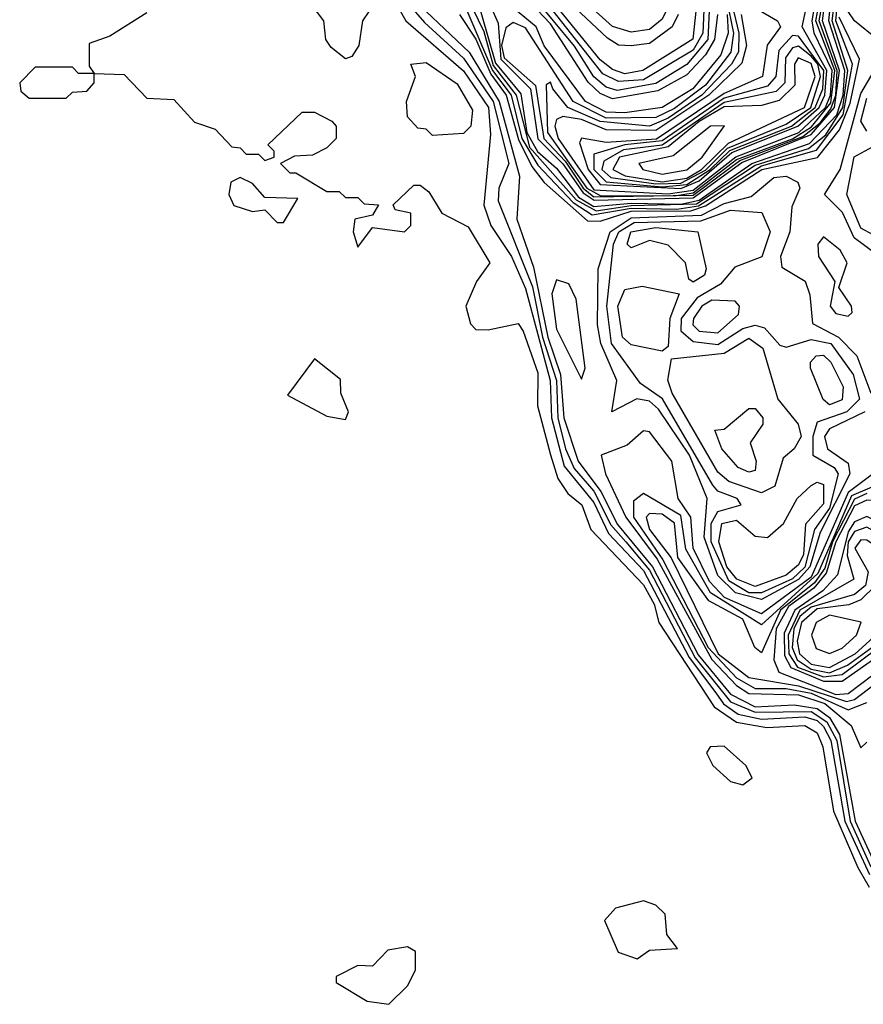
# Model space of a CAD drawing. Extents: x 2889633 to 3052318, y 540750 to 918690.
# Tile 577 of 656: x 2988620 to 2989979, y 825140 to 826727. Entities that reach past the tile are written whole.
import ezdxf

# ---------------------------------------------------------------- set-up
doc = ezdxf.new("R2010")
doc.units = 0

msp = doc.modelspace()

# ---------------------------------------------------------------- linework, layer by layer
at = {"layer": '0CON02XD'}
for points in [[(2989605, 826706.7), (2989575, 826715.5), (2989485, 826797.5), (2989435, 826865.6), (2989407.7, 826935), (2989414.7, 826955.3), (2989435, 826962.2), (2989485, 826957.5), (2989525, 826968), (2989539.7, 826959.7), (2989550.3, 826940.3), (2989560.5, 826895), (2989590, 826840), (2989645, 826815.8), (2989655, 826800), (2989665, 826747.5), (2989655, 826727.5), (2989635, 826711.1), (2989605, 826706.7)], [(2989188.7, 826818.7), (2989272.4, 826722.4), (2989335, 826664.5), (2989382.9, 826595), (2989407.9, 826495), (2989391.9, 826455), (2989391.1, 826435), (2989446.3, 826296.3), (2989462.4, 826215), (2989484.7, 826145), (2989487.1, 826085), (2989499.4, 826035), (2989513.5, 826003.5), (2989545, 825966.9), (2989572.6, 825912.6), (2989596.8, 825885), (2989635, 825839.6), (2989708.1, 825698.1), (2989765, 825627.2), (2989805, 825610.7), (2989895, 825611.6), (2989920.5, 825595), (2989936.4, 825565), (2989958, 825435), (2989991.6, 825361.6)], [(2989353, 826775), (2989386.8, 826656.8), (2989427.3, 826607.3), (2989437, 826545), (2989454.2, 826514.2), (2989485, 826487.5), (2989520.5, 826440.5), (2989545, 826425.4), (2989605, 826431.2), (2989685, 826429.3), (2989715, 826435.7), (2989799.7, 826495), (2989892.8, 826527.2), (2989936.6, 826573.4), (2989947, 826605), (2989949.6, 826645), (2989923.6, 826725), (2989932.6, 826815)], [(2989371.4, 826765), (2989391, 826721), (2989395, 826663.3), (2989442.9, 826615), (2989455, 826534.7), (2989495, 826494.3), (2989527.7, 826447.7), (2989545.7, 826435.7), (2989705, 826439.8), (2989783.7, 826496.3), (2989895, 826541.5), (2989932.6, 826585), (2989941, 826645), (2989913.3, 826725), (2989924.9, 826815)], [(2989747.3, 826815), (2989770, 826705), (2989765.6, 826674.4), (2989725, 826621.3), (2989675, 826583.4), (2989645, 826569.3), (2989565, 826568.1), (2989511.8, 826595), (2989435, 826713.8), (2989415, 826722.2), (2989403.5, 826713.5), (2989396.3, 826685), (2989400.8, 826665), (2989450.8, 826620.8), (2989464.3, 826535), (2989498.8, 826498.8), (2989527.7, 826455), (2989545, 826441.2), (2989705, 826443.7), (2989780.5, 826499.5), (2989881.7, 826538.3), (2989909.8, 826560.2), (2989927, 826583), (2989934.9, 826605.1), (2989937.1, 826645), (2989908.2, 826725), (2989920.9, 826795)], [(2989665, 826446.1), (2989705, 826451.8), (2989774.1, 826505.9), (2989875.2, 826545), (2989918.5, 826585), (2989926.6, 826605), (2989929.3, 826645), (2989900.3, 826705), (2989896.9, 826725), (2989912.3, 826815)], [(2989685, 826454.5), (2989715, 826466.8), (2989767.5, 826512.5), (2989873.8, 826555), (2989907.9, 826585), (2989917.1, 826605), (2989920.7, 826645), (2989880.7, 826715), (2989902.1, 826815)], [(2989338.8, 826745), (2989381.7, 826645), (2989411.7, 826605), (2989428.8, 826535), (2989455, 826492.5), (2989511.9, 826431.9), (2989542.3, 826412.3), (2989605, 826422.8), (2989678.7, 826421.3), (2989713.5, 826426.5), (2989815, 826491.1), (2989903.6, 826516.4), (2989946.7, 826573.3), (2989961.9, 826655), (2989934.9, 826725), (2989942.4, 826805)], [(2989755.2, 826804.8), (2989778.9, 826705), (2989778.2, 826675), (2989766.9, 826655), (2989719.1, 826605), (2989665, 826568), (2989635, 826555.3), (2989555, 826562.4), (2989502.9, 826585), (2989479.2, 826615), (2989475, 826626), (2989468.3, 826621.7), (2989470.6, 826545), (2989533.9, 826455), (2989555, 826443.5), (2989675, 826442.8), (2989705, 826447.8), (2989775, 826501.4), (2989865, 826534.6), (2989896, 826554), (2989927.1, 826592.9), (2989933.2, 826645), (2989902.8, 826725), (2989916.4, 826795)], [(2989349.5, 826745), (2989367.9, 826707.9), (2989383.1, 826653.1), (2989419.8, 826605), (2989441.4, 826521.4), (2989516.5, 826436.5), (2989548.7, 826418.7), (2989605, 826427.1), (2989710.3, 826429.7), (2989805, 826492.2), (2989891, 826519), (2989919.1, 826540.9), (2989946.1, 826585), (2989954.4, 826645), (2989929.1, 826725), (2989938.2, 826795)], [(2989192.5, 826755), (2989172.5, 826725), (2989166.2, 826685), (2989155, 826667.5), (2989145, 826663.8), (2989121.7, 826681.7), (2989113.3, 826695), (2989110, 826725), (2989069.3, 826779.3)], [(2989219.6, 826765), (2989242, 826725), (2989335, 826644.4), (2989375.3, 826585), (2989378.5, 826541.5), (2989367.9, 826427.9), (2989379.2, 826395), (2989412.5, 826345), (2989435, 826293.3), (2989474.6, 826145), (2989476.8, 826085), (2989497.1, 826007.1), (2989545, 825948.9), (2989568.6, 825898.6), (2989625, 825838.8), (2989698.6, 825698.6), (2989741.7, 825641.7), (2989754, 825624), (2989777.8, 825607.8), (2989815, 825599.7), (2989885, 825603.4), (2989905, 825597.6), (2989915, 825587.7), (2989927.1, 825565), (2989949.3, 825435), (2989989.2, 825349.2)], [(2989235, 826778), (2989344.3, 826674.3), (2989392.5, 826595), (2989425.5, 826474.5), (2989421.1, 826405), (2989447.8, 826327.8), (2989471, 826215), (2989491.6, 826155), (2989496.9, 826085), (2989519.6, 826015), (2989556.1, 825966.1), (2989583.3, 825913.3), (2989639.6, 825845), (2989713, 825703), (2989765, 825639.7), (2989805, 825619.6), (2989867.6, 825622.4), (2989905, 825616.7), (2989925, 825602.2), (2989941, 825575), (2989966.1, 825435), (2990000.7, 825360.7)], [(2989744.2, 826735), (2989739.5, 826695), (2989725, 826670), (2989695, 826637.9), (2989648, 826612), (2989575, 826598.9), (2989555, 826607.9), (2989536.1, 826626.1), (2989475, 826720), (2989434, 826764)], [(2989732, 826765), (2989728.9, 826695), (2989695, 826654.6), (2989645, 826624), (2989582.7, 826612.7), (2989565, 826618.2), (2989545, 826634.5), (2989513.9, 826683.9), (2989446, 826766)], [(2989722.8, 826755), (2989720.6, 826705), (2989705, 826677.7), (2989625, 826629.6), (2989585, 826626.8), (2989559.4, 826639.4), (2989449.4, 826779.4)], [(2989710, 826745), (2989704.7, 826695.3), (2989623.8, 826645), (2989595, 826639.2), (2989575, 826646.2), (2989555, 826662.2), (2989464.1, 826775)], [(2988825, 826737.5), (2988765, 826700), (2988731.7, 826688.3), (2988731.7, 826651.7), (2988740, 826640), (2988788.3, 826638.3), (2988825, 826600), (2988868.3, 826598.3), (2988901.7, 826561.7), (2988935, 826550), (2988961.7, 826521.7), (2988975, 826520), (2988985, 826510), (2989005, 826510), (2989015, 826500), (2989030, 826505), (2989030, 826515), (2989020, 826525), (2989075, 826577.5), (2989095, 826577.5), (2989123, 826563), (2989130, 826555), (2989130, 826535), (2989115, 826520), (2989091.7, 826508.3), (2989063, 826507), (2989040, 826495), (2989055, 826480), (2989065, 826480), (2989115, 826450), (2989135, 826450), (2989145, 826440), (2989165, 826440), (2989175, 826430), (2989198.3, 826428.3), (2989188.3, 826411.7), (2989160, 826405), (2989157.5, 826385), (2989165, 826360), (2989188.3, 826391.7), (2989240, 826385), (2989250, 826395), (2989250, 826415), (2989225, 826420), (2989221.7, 826428.3), (2989255, 826460), (2989265, 826460), (2989279.3, 826449.3), (2989300, 826415), (2989342.7, 826392.7), (2989377.5, 826335), (2989356.2, 826305), (2989338.8, 826265), (2989346.4, 826236.4), (2989355, 826227.5), (2989375, 826226.7), (2989423, 826237), (2989431.2, 826225), (2989455, 826157.5), (2989454.2, 826104.2), (2989475.3, 826025.3), (2989487.3, 825987.3), (2989503, 825963), (2989525.8, 825945), (2989540, 825905), (2989625, 825815.7), (2989642.2, 825785), (2989650, 825755), (2989739.2, 825619.2), (2989775, 825594.4), (2989823.8, 825586.2), (2989885, 825589.1), (2989905, 825577.5), (2989914.2, 825555), (2989931.4, 825451.4), (2989970.3, 825360.3), (2989988.8, 825328.8)], [(2989328.5, 826735), (2989355, 826695.5), (2989379.1, 826639.1), (2989404, 826605), (2989423.5, 826533.5), (2989445, 826490), (2989465, 826464.4), (2989535, 826402.5), (2989555, 826402), (2989605, 826418.1), (2989701.1, 826418.9), (2989725, 826426.9), (2989815.5, 826485), (2989905.3, 826504.7), (2989940.8, 826549.2), (2989957.8, 826592.2), (2989973.1, 826663.1), (2989940.6, 826730.6)], [(2989759.8, 826735), (2989761.3, 826705), (2989749.8, 826670.2), (2989704.8, 826615.2), (2989655, 826585.4), (2989595, 826576.4), (2989565, 826577.9), (2989531.8, 826595), (2989465, 826684.4), (2989452.1, 826715), (2989415.4, 826745)], [(2989782.6, 826735), (2989790.8, 826685), (2989783.4, 826656.6), (2989730.5, 826605), (2989645, 826548.3), (2989565, 826549), (2989525, 826565.8), (2989495, 826570.5), (2989485, 826566), (2989482.3, 826555), (2989487.8, 826535), (2989545, 826452.7), (2989665, 826446.1)], [(2989605, 826684.4), (2989585, 826685.6), (2989566.9, 826696.9), (2989515.5, 826745)], [(2989805, 826745.7), (2989841.2, 826725), (2989845.7, 826715), (2989824.4, 826685.6), (2989816.9, 826635), (2989755, 826607.6), (2989645.8, 826534.2), (2989565, 826528.6), (2989525, 826535.6), (2989521.7, 826528.3), (2989535.7, 826485), (2989555, 826461.2), (2989685, 826454.5)], [(2989680.9, 826735), (2989671.4, 826715), (2989635, 826688.5), (2989605, 826684.4)], [(2990065, 826218), (2990045, 826220), (2990022.9, 826235), (2990001.9, 826275), (2990018.8, 826335), (2989964.4, 826375), (2989945.9, 826415.9), (2989916.7, 826445), (2989942.2, 826485), (2989975, 826607.8), (2990008.9, 826665), (2990002.2, 826695), (2989964.8, 826724.8), (2989955, 826740)], [(2989655, 826457.1), (2989695, 826461.1), (2989732.6, 826485), (2989764, 826516), (2989863.3, 826555), (2989901.7, 826585), (2989913.8, 826615), (2989915.8, 826645), (2989875, 826700), (2989865, 826701.1), (2989842.9, 826677.1), (2989838.2, 826635), (2989825, 826619.6), (2989755, 826600.3), (2989655, 826531.2), (2989595, 826524.8), (2989545, 826510), (2989544.8, 826485), (2989565, 826465.3), (2989655, 826457.1)], [(2989645, 826462), (2989685, 826463), (2989725, 826484.1), (2989760.2, 826519.8), (2989855, 826558.1), (2989894.7, 826585), (2989910.2, 826635), (2989905.8, 826655), (2989895, 826667.8), (2989875, 826683.8), (2989865, 826681.5), (2989853.9, 826665), (2989852.7, 826625), (2989839, 826611), (2989755, 826593.4), (2989655.4, 826524.6), (2989593.1, 826516.9), (2989561.1, 826498.9), (2989557.7, 826485), (2989572.5, 826472.5), (2989645, 826462)], [(2989285, 826540), (2989275, 826550), (2989261.7, 826551.7), (2989245, 826570), (2989243.3, 826595), (2989257.5, 826635), (2989250, 826655), (2989275, 826657.5), (2989325, 826623.3), (2989349.3, 826580.7), (2989346.7, 826555), (2989335, 826543.3), (2989285, 826540)], [(2989655, 826465.4), (2989695, 826471.1), (2989718.4, 826485), (2989762.1, 826527.9), (2989884.5, 826585), (2989901.8, 826635), (2989895, 826655.9), (2989874.3, 826665), (2989868.5, 826655), (2989869.1, 826620.9), (2989843.5, 826596.5), (2989815, 826588.2), (2989755, 826586.2), (2989715, 826562.8), (2989665, 826522), (2989586.4, 826505), (2989575.6, 826485), (2989595.7, 826475), (2989655, 826465.4)], [(2988695, 826600), (2988705, 826610), (2988728.3, 826611.7), (2988740, 826625), (2988740, 826640), (2988715, 826640), (2988705, 826650), (2988645, 826650), (2988620, 826625), (2988621.7, 826611.7), (2988635, 826600), (2988695, 826600)], [(2989985, 826547.1), (2989975, 826563.3), (2989985, 826600)], [(2989655, 826477.8), (2989695, 826484.8), (2989719.7, 826505), (2989755.8, 826555.8), (2989733.1, 826555), (2989672.8, 826507.2), (2989617.5, 826495), (2989624.2, 826485), (2989655, 826477.8)], [(2990015, 826369.4), (2989975, 826390.8), (2989952.9, 826445), (2989964.6, 826505.4), (2990000, 826525)], [(2989045, 826400), (2989068.3, 826438.3), (2989015, 826440), (2988995, 826462.5), (2988975, 826472.5), (2988960, 826465), (2988956.7, 826445), (2988965, 826427.5), (2988995, 826417.5), (2989015, 826420), (2989035, 826400), (2989045, 826400)], [(2989815, 825792.1), (2989773.2, 825803.2), (2989745, 825830.9), (2989722.7, 825892.7), (2989727.5, 825955), (2989699.3, 826025), (2989649.2, 826099.2), (2989635, 826111.8), (2989614.5, 826115.5), (2989573.8, 826095), (2989581.9, 826145), (2989556.2, 826205), (2989550.8, 826235), (2989552.2, 826325), (2989571.3, 826385), (2989605, 826407.2), (2989718.5, 826411.5), (2989755, 826430.3), (2989798.5, 826441.5), (2989835, 826472.1), (2989855, 826474.4), (2989873.8, 826465), (2989876.7, 826455), (2989864.3, 826425), (2989860.6, 826385), (2989845.7, 826345), (2989847.7, 826327.7), (2989885.3, 826305.3), (2989893.3, 826283.3), (2989897.1, 826237.1), (2989939.4, 826215), (2989968.6, 826185), (2989991.2, 826125)], [(2989795, 825802.9), (2989762.3, 825822.3), (2989734.2, 825885), (2989734.2, 825915), (2989745, 825934.4), (2989782.5, 825945), (2989776.2, 825955), (2989745, 825967.1), (2989736.7, 825976.7), (2989655.9, 826115.9), (2989620.3, 826140.3), (2989573.6, 826205), (2989566.2, 826265), (2989576.9, 826365), (2989585.4, 826385), (2989609.9, 826400.1), (2989717.6, 826402.4), (2989765, 826419.6), (2989815.8, 826415.8), (2989829.2, 826385), (2989815.5, 826344.5), (2989772, 826328), (2989749.3, 826300.7), (2989711.4, 826278.6), (2989685.5, 826245), (2989685.4, 826225.4), (2989705, 826208.2), (2989745, 826203.1), (2989785, 826229.1), (2989805, 826234.3), (2989820, 826230), (2989845, 826202), (2989855, 826198.8), (2989895, 826211.1), (2989927.1, 826205), (2989963.1, 826155), (2989973.1, 826115), (2989952.5, 826095), (2989905, 826078), (2989897.9, 826055), (2989898, 826025), (2989932.5, 826005), (2989938.5, 825995), (2989925, 825939.4), (2989900.7, 825905), (2989885, 825844.2), (2989865, 825825.8), (2989815, 825803.1), (2989795, 825802.9)], [(2989705, 826303.8), (2989698.3, 826308.3), (2989692.9, 826335), (2989665, 826363.1), (2989635, 826370.6), (2989605, 826358.8), (2989598.8, 826365), (2989604.4, 826385), (2989645, 826391.9), (2989712.5, 826385), (2989725.8, 826325), (2989723.3, 826315), (2989705, 826303.8)], [(2989955, 826248.8), (2989961.2, 826255), (2989960, 826265), (2989940, 826295), (2989953.1, 826335), (2989941.9, 826355), (2989915, 826376.7), (2989906.2, 826365), (2989906.9, 826345), (2989933.3, 826305), (2989925.8, 826265), (2989935, 826253.1), (2989955, 826248.8)], [(2989525, 826147.5), (2989531.2, 826165), (2989516.5, 826276.5), (2989505, 826301.2), (2989485, 826307.5), (2989477.5, 826285), (2989485, 826228), (2989525, 826147.5)], [(2989655, 826192.5), (2989605, 826202.5), (2989591.4, 826215), (2989583.5, 826265), (2989595, 826292), (2989622.9, 826297.1), (2989682.5, 826285), (2989667.3, 826245), (2989665, 826200), (2989655, 826192.5)], [(2989745, 826222.2), (2989778.3, 826251.7), (2989780, 826265), (2989773, 826273), (2989735, 826274.5), (2989718.9, 826265), (2989705.6, 826245), (2989704.4, 826235), (2989714.6, 826224.6), (2989745, 826222.2)], [(2989815, 825964.4), (2989762.6, 825982.6), (2989745, 825997.5), (2989671.1, 826125), (2989664.1, 826145.9), (2989670, 826180), (2989755, 826189.1), (2989795, 826213.3), (2989817.5, 826197.5), (2989841.4, 826115), (2989874.2, 826075), (2989878.9, 826055), (2989868, 826035), (2989850, 826020), (2989836.7, 825975), (2989815, 825964.4)], [(2989145, 826082.5), (2989150, 826095), (2989137.5, 826125), (2989137, 826147), (2989095, 826180), (2989051.7, 826121.7), (2989115, 826087.5), (2989145, 826082.5)], [(2989925, 826106), (2989914.5, 826114.5), (2989894, 826165), (2989894, 826175), (2989903.3, 826185), (2989915, 826185.8), (2989927.1, 826175), (2989946.9, 826135), (2989945, 826114.2), (2989925, 826106)], [(2989795, 825997.5), (2989777.5, 826005), (2989751.2, 826035), (2989740, 826065), (2989755, 826066.7), (2989795, 826100), (2989805, 826100), (2989817.5, 826085), (2989817.5, 826075), (2989796.7, 826045), (2989806.7, 826015), (2989805, 826000), (2989795, 825997.5)], [(2989981.5, 826095), (2989925, 826067.5), (2989916.9, 826055), (2989921.4, 826035), (2989955, 826012), (2989957.3, 825995), (2989909.6, 825900.4), (2989893.3, 825845), (2989875, 825824.5), (2989815, 825792.1)], [(2990008.6, 826005), (2989955, 825964.7), (2989895, 825828.4), (2989815, 825769.3), (2989755.4, 825795.4), (2989731.6, 825821.6), (2989705.3, 825875), (2989701.3, 825925), (2989680.8, 825955), (2989670.6, 826015), (2989635, 826062.5), (2989625, 826064.2), (2989598.8, 826041.2), (2989556.7, 826025), (2989563.8, 825995), (2989596.5, 825925), (2989647.3, 825857.3), (2989735, 825695.7), (2989775, 825653.5), (2989795, 825641.1), (2989875, 825638.7), (2989917.2, 825625), (2989959.4, 825589.4), (2989975, 825553.3)], [(2990043.3, 825995), (2989960.4, 825959.6), (2989905.8, 825834.2), (2989815, 825751.4), (2989733.1, 825803.1), (2989693.2, 825873.2), (2989685, 825927.5), (2989625, 825963.3), (2989609.2, 825950.8), (2989609.2, 825925), (2989656.3, 825856.3), (2989729.2, 825715), (2989775, 825666), (2989805, 825649.1), (2989855, 825648.9), (2989895, 825641.4), (2989955, 825614.6)], [(2989805, 825813.4), (2989775.6, 825825), (2989759.6, 825845), (2989746.4, 825885), (2989751.1, 825915), (2989775, 825920), (2989805, 825894.2), (2989825, 825892.5), (2989850.8, 825915), (2989872.5, 825955), (2989895, 825976), (2989905, 825981.2), (2989915, 825977.5), (2989915, 825946.7), (2989886.3, 825913.7), (2989882.9, 825865), (2989875, 825848.1), (2989855, 825831.6), (2989805, 825813.4)], [(2989985, 825963.2), (2989965, 825954.2), (2989929.7, 825885), (2989917.4, 825842.6), (2989900.6, 825819.4), (2989846, 825775), (2989815, 825706.2), (2989804.4, 825715), (2989785, 825760.4), (2989730.1, 825790.1), (2989680.2, 825860.2), (2989675, 825915.6), (2989655, 825929.6), (2989635, 825930.8), (2989629.2, 825925), (2989634.7, 825905), (2989669.5, 825859.5), (2989745.4, 825705), (2989795, 825666.5), (2989875, 825653.4), (2989952.3, 825627.7)], [(2989935, 825639.3), (2989955, 825640.7), (2990014.2, 825685.8), (2990039.7, 825765), (2990098, 825835), (2990098.7, 825855), (2990085, 825908), (2990065, 825916), (2990042.1, 825942.1), (2990025, 825950.4), (2989985, 825952.5), (2989965, 825943.5), (2989935.1, 825885), (2989919.6, 825835), (2989899.3, 825810.7), (2989858.9, 825781.1), (2989838.7, 825745), (2989835.2, 825695.2), (2989843.3, 825675), (2989935, 825639.3)], [(2989915, 825660.7), (2989945, 825660.8), (2990005, 825702.7), (2990027.3, 825765), (2990073.6, 825835), (2990068.4, 825858.4), (2990025.9, 825905.9), (2989985, 825926.2), (2989965, 825917.3), (2989955, 825901.3), (2989937.7, 825832.3), (2989913.8, 825806.2), (2989868.8, 825775), (2989851.8, 825738.2), (2989852.3, 825702.3), (2989862.7, 825682.7), (2989915, 825660.7)], [(2989915, 825667.6), (2989945, 825671.6), (2990004.5, 825715.5), (2990021.1, 825765), (2990062.5, 825835), (2990050, 825860), (2990015, 825892.2), (2989985, 825909.1), (2989965, 825902.1), (2989954.8, 825885), (2989953.1, 825863.1), (2989964, 825825), (2989877.1, 825775), (2989858, 825735), (2989859.4, 825705), (2989873.4, 825683.4), (2989915, 825667.6)], [(2989925, 825674.4), (2989953.6, 825686.4), (2989995, 825716.7), (2990018.2, 825771.8), (2990049.7, 825825), (2990045, 825847.9), (2989985, 825888.1), (2989975, 825888.6), (2989965.7, 825875), (2989986.8, 825836.8), (2989982.7, 825815), (2989965, 825800.4), (2989895, 825780.2), (2989877.1, 825765), (2989867.2, 825745), (2989864.8, 825715), (2989872.4, 825695), (2989895, 825680), (2989925, 825674.4)], [(2989925, 825683), (2989966.2, 825705), (2989995, 825731.2), (2990037.5, 825825), (2990035.8, 825835.8), (2990025, 825844.4), (2990009.1, 825840.9), (2989998.8, 825815), (2989975, 825792), (2989956.1, 825783.9), (2989905, 825777.2), (2989879.5, 825755), (2989872.4, 825725), (2989876.4, 825705), (2989895, 825688.1), (2989925, 825683)], [(2989925, 825705.5), (2989945, 825714), (2989968.5, 825735), (2989975.6, 825755.6), (2989925, 825767), (2989903.2, 825755), (2989895.5, 825735), (2989903.4, 825713.4), (2989925, 825705.5)], [(2989952.3, 825627.7), (2989965, 825631.1), (2990015, 825669.5)], [(2989955, 825614.6), (2989985, 825626.2)], [(2989975, 825553.3), (2989985, 825562.5)], [(2989785, 825493.8), (2989800, 825505), (2989790, 825525), (2989755, 825556.2), (2989732.5, 825555), (2989726.7, 825545), (2989736.7, 825525), (2989765, 825498.8), (2989785, 825493.8)], [(2989615, 825213.3), (2989635, 825227.5), (2989680, 825230), (2989662.5, 825252.5), (2989660, 825285), (2989645, 825300), (2989625, 825306.7), (2989580, 825295), (2989562.5, 825275), (2989584.1, 825224.1), (2989615, 825213.3)], [(2989215, 825140), (2989245, 825170), (2989257.5, 825195), (2989257.5, 825225), (2989245, 825232.5), (2989213, 825227), (2989188.3, 825201.7), (2989165, 825202.5), (2989130, 825185), (2989130, 825175), (2989180, 825145), (2989215, 825140)]]:
    msp.add_lwpolyline(points, dxfattribs=at)

doc.saveas('drawing.dxf')
